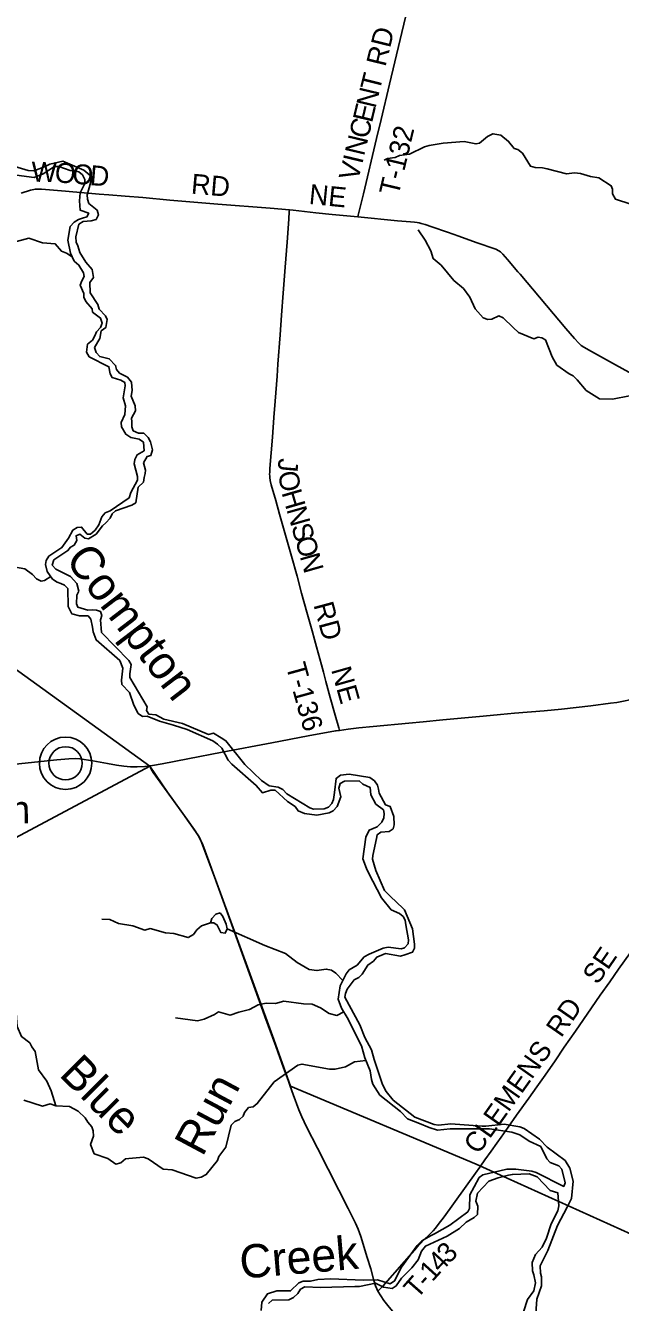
# Model space of a CAD drawing. Extents: x -51392 to 1635000, y 156707 to 696232.
# Drawn here: x 168915 to 177839, y 482594 to 501765 of the extents above; entities that cross this region are included whole.
import ezdxf

# ---------------------------------------------------------------- set-up
doc = ezdxf.new("R2010")
doc.units = 0
for name, color, linetype in [('GM_X_County_Road', 7, 'Continuous'), ('GM_X_Minor_Lake', 7, 'Continuous'), ('GM_X_Minor_River', 7, 'Continuous'), ('GM_X_Minor_River_Text', 7, 'Continuous'), ('GM_X_Township', 7, 'Continuous'), ('GM_X_Township_Road', 7, 'Continuous'), ('GM_X_Township_Road_Text', 7, 'Continuous'), ('GM_X_Unincorporated', 7, 'Continuous'), ('GM_X_Unincorporated_Text', 7, 'Continuous'), ('GM_X_US_Route', 7, 'Continuous')]:
    doc.layers.add(name, color=color, linetype=linetype)

msp = doc.modelspace()

# ---------------------------------------------------------------- linework, layer by layer
at = {"layer": 'GM_X_County_Road'}
for points in [[(172887, 485842), (172854, 485933), (172787, 486118), (172668, 486442), (172506, 486889), (172406, 487167), (172211, 487708), (172048, 488155), (171817, 488802), (171665, 489218), (171573, 489464), (171540, 489540), (171528, 489564), (171508, 489598), (171464, 489667), (171273, 489934), (170830, 490552), (170800, 490601), (170780, 490651)], [(174202, 482763), (174184, 482800), (174166, 482845), (174141, 482923), (174093, 483097), (174041, 483269), (173945, 483584), (173906, 483692), (173867, 483783), (173756, 484003), (173615, 484281), (173295, 484910), (173131, 485232), (173059, 485379), (173015, 485485), (172932, 485717), (172887, 485842)], [(175257, 481270), (175103, 481560), (174986, 481776), (174964, 481811), (174942, 481846), (174902, 481898), (174659, 482187), (174476, 482398), (174370, 482522), (174289, 482624), (174243, 482691), (174202, 482763)]]:
    msp.add_lwpolyline(points, dxfattribs=at)
at = {"layer": 'GM_X_Minor_Lake'}
for points in [[(171768, 488423), (171709, 488359), (171689, 488293), (171739, 488295), (171791, 488259), (171847, 488147), (171911, 488139), (171941, 488203), (171927, 488275), (171876, 488389), (171836, 488444)], [(171836, 488444), (171768, 488423)]]:
    msp.add_lwpolyline(points, dxfattribs=at)
at = {"layer": 'GM_X_Minor_River'}
for points in [[(177995, 499081), (177767, 499157), (177718, 499239), (177718, 499309), (177702, 499359), (177516, 499480), (177388, 499500), (177240, 499546), (177150, 499556), (177032, 499541), (176742, 499613), (176670, 499627), (176558, 499633), (176490, 499653), (176368, 499850), (176302, 499906), (176246, 499920), (176162, 500026), (176044, 500117), (175926, 500141), (175846, 500099), (175726, 499999), (175672, 499987), (175496, 500023), (175178, 499997), (174972, 499962), (174902, 499942), (174674, 499832), (174526, 499812), (174459, 499782), (174345, 499768), (174295, 499744)], [(169676, 498512), (169670, 498591), (169713, 498783), (169779, 498823), (169899, 498831), (169973, 498855), (170009, 498925), (169989, 498991), (169865, 499095), (169847, 499158), (169841, 499222), (169915, 499488), (169789, 499594), (169473, 499727), (169281, 499683), (169199, 499645), (169039, 499583), (168957, 499591), (168753, 499650)], [(168779, 499517), (169045, 499485), (169181, 499541), (169351, 499649), (169415, 499651), (169585, 499589), (169651, 499583), (169717, 499571), (169769, 499526), (169805, 499456), (169805, 499392), (169737, 499254), (169725, 499132), (169735, 498993), (169863, 498947), (169835, 498893), (169771, 498873), (169709, 498851), (169643, 498811), (169585, 498747), (169548, 498541), (169590, 498348), (169646, 498230), (169716, 498170), (169786, 498051), (169794, 497999), (169762, 497931), (169736, 497865), (169790, 497741), (169788, 497689), (169820, 497624), (169916, 497514), (169918, 497462), (170040, 497374), (170066, 497297), (170042, 497233), (169980, 497165), (169956, 497107), (169922, 497043), (169846, 496979), (169832, 496863), (169872, 496793), (170166, 496642), (170184, 496536), (170215, 496480), (170347, 496443), (170403, 496407), (170409, 496355)], [(177976, 496205), (177720, 496155), (177526, 496161), (177324, 496288), (177190, 496448), (177128, 496508), (177072, 496536), (176886, 496667), (176816, 496791), (176716, 497046), (176660, 497078), (176604, 497086), (176542, 497060), (176308, 497156), (176232, 497233), (176082, 497375), (176016, 497405), (175908, 497355), (175852, 497353), (175778, 497377), (175662, 497512), (175579, 497688), (175483, 497815), (175339, 497939), (175149, 498170), (175029, 498266), (174995, 498384), (174911, 498543), (174805, 498697)], [(169617, 498292), (169528, 498348), (169454, 498380), (169360, 498487), (169168, 498505), (168966, 498571), (168726, 498507), (168544, 498492), (168216, 498540), (168140, 498542), (167960, 498504), (167906, 498472), (167832, 498356), (167768, 498318), (167702, 498288)], [(173461, 490031), (173393, 490005), (173234, 489999), (173178, 490021), (172835, 490232), (172773, 490294), (172705, 490330), (172569, 490348), (172455, 490431), (172203, 490671), (171921, 491028), (171849, 491073), (171735, 491143), (171659, 491123), (171272, 491286), (170988, 491353), (170870, 491418), (170767, 491424), (170731, 491481), (170739, 491537), (170481, 491978), (170479, 492034), (170499, 492174), (170467, 492230), (170056, 492650), (170040, 492842), (170060, 492906), (170038, 492968), (169982, 492990), (169914, 492991), (169848, 492987), (169702, 493031), (169678, 493085), (169684, 493211), (169716, 493273), (169686, 493390), (169592, 493492), (169370, 493602), (169316, 493663), (169342, 493743), (169550, 493883), (169590, 493935), (169644, 493963), (169686, 494033), (169674, 494105), (169732, 494129), (169806, 494067), (169858, 494059), (169974, 494129), (170068, 494253), (170122, 494301), (170184, 494371), (170214, 494433), (170265, 494479), (170509, 494563), (170569, 494601), (170607, 494832), (170683, 494908), (170695, 494982), (170709, 495040), (170713, 495092), (170683, 495200), (170739, 495293), (170793, 495312), (170819, 495395), (170789, 495515), (170755, 495581), (170691, 495643), (170611, 495647), (170531, 495682), (170509, 495742), (170511, 495816), (170503, 495870), (170563, 495982), (170559, 496054), (170499, 496203), (170515, 496285), (170507, 496411), (170444, 496485), (170326, 496546), (170280, 496602), (170266, 496662), (170172, 496762), (170028, 496794), (169974, 496855), (169952, 496933), (170032, 497065), (170052, 497181), (170118, 497231), (170142, 497353), (170116, 497406), (170018, 497508), (169998, 497576), (169884, 497751), (169880, 497909), (169936, 497983), (169916, 498103), (169818, 498214), (169730, 498356), (169700, 498458), (169676, 498512)], [(170409, 496355), (170381, 496175), (170417, 496056), (170407, 495926), (170351, 495806), (170355, 495740), (170421, 495630), (170493, 495581), (170619, 495557), (170685, 495509), (170697, 495381), (170589, 495321), (170553, 495251), (170543, 495184), (170595, 494994), (170595, 494942), (170495, 494756), (170469, 494675), (170185, 494479), (170110, 494447), (170062, 494389), (170014, 494267), (169962, 494191), (169890, 494127), (169840, 494127), (169756, 494235), (169692, 494229), (169624, 494189), (169562, 494071), (169460, 493927), (169264, 493799), (169224, 493733), (169216, 493675), (169242, 493566), (169322, 493454), (169392, 493410), (169446, 493386), (169500, 493364), (169548, 493312), (169556, 493043), (169610, 492933), (169726, 492903), (169854, 492904), (169894, 492854), (169922, 492732), (169930, 492660), (169976, 492542), (170329, 492233), (170377, 492116), (170355, 491936), (170359, 491874), (170477, 491751), (170541, 491563), (170605, 491437), (170669, 491391), (170739, 491396), (170927, 491320), (171133, 491262), (171339, 491195), (171725, 491025), (171793, 490976), (171861, 490914), (171955, 490736), (172011, 490676), (172377, 490357), (172469, 490246), (172595, 490284), (172661, 490284), (172845, 490114), (172960, 490039), (173004, 489975), (173098, 489933), (173284, 489909), (173468, 489943), (173529, 489977), (173591, 490041), (173643, 490187), (173617, 490317), (173633, 490387), (173701, 490419), (173921, 490423), (173973, 490375), (174085, 490325), (174097, 490217), (174169, 490076), (174287, 489988), (174297, 489934), (174291, 489870), (174258, 489804), (174192, 489735), (174072, 489686), (174018, 489579), (173974, 489255), (174030, 489108), (174062, 489042), (174256, 488667), (174400, 488487), (174524, 488433), (174578, 488388), (174608, 488332), (174620, 488262)], [(167148, 493553), (167408, 493584), (167784, 493510), (168038, 493492), (168258, 493561), (168326, 493577), (168480, 493647), (168678, 493649), (168906, 493607), (169018, 493525), (169078, 493456), (169150, 493424), (169202, 493432), (169295, 493492)], [(176567, 482355), (176583, 482641), (176655, 482846), (176655, 482980), (176639, 483036), (176633, 483142), (176749, 483372), (176896, 483751), (177042, 484025), (177106, 484154), (177132, 484416), (177080, 484612), (177008, 484727), (176742, 484927), (176624, 485046), (176396, 485206), (176332, 485230), (176096, 485269), (175820, 485243), (175766, 485241), (175294, 485274), (175112, 485254), (175044, 485264), (174754, 485376), (174428, 485633), (174326, 485760), (174268, 485868), (174147, 486241), (174103, 486387), (174005, 486571), (173931, 486762), (173703, 487177), (173713, 487235), (173739, 487299), (173847, 487437), (173913, 487471), (173963, 487523), (174051, 487660), (174137, 487720), (174183, 487776), (174317, 487832), (174539, 487795), (174607, 487815), (174720, 487855), (174748, 487911), (174752, 487975), (174718, 488202), (174598, 488491), (174462, 488623), (174408, 488671), (174302, 488779), (174168, 489080), (174122, 489249), (174126, 489303), (174182, 489559), (174192, 489615), (174244, 489653), (174368, 489665), (174432, 489707), (174446, 489767), (174441, 489888), (174387, 490040), (174313, 490064), (174221, 490238), (174211, 490301), (174197, 490359), (174151, 490423), (174081, 490475), (173769, 490524), (173639, 490512), (173573, 490462), (173549, 490249), (173537, 490145), (173511, 490087), (173461, 490031)], [(171689, 488293), (171557, 488247), (171485, 488189), (171437, 488119), (171357, 488073), (171139, 488134), (171017, 488142), (170787, 488208), (170703, 488182), (170523, 488250), (170309, 488281), (170181, 488345), (170059, 488349)], [(173674, 487429), (173571, 487538), (173505, 487584), (173425, 487600), (173287, 487576), (173171, 487592), (172991, 487699), (172813, 487835), (172505, 487954), (171941, 488203)], [(174620, 488262), (174658, 488036), (174654, 487980), (174600, 487919), (174548, 487903), (174356, 487926), (174279, 487914), (174069, 487824), (173995, 487784), (173891, 487660), (173771, 487586), (173725, 487528), (173633, 487347), (173603, 487147), (173657, 487011), (173741, 486870), (173955, 486447), (174005, 486269), (174083, 486072), (174106, 485940), (174126, 485870), (174232, 485708), (174540, 485461), (174645, 485350), (174824, 485282), (174968, 485221), (175093, 485179), (175286, 485201), (175874, 485199), (176208, 485152), (176332, 485110), (176468, 485014), (176644, 484936), (176734, 484751), (176786, 484695), (176916, 484647), (176962, 484594), (177010, 484392), (176988, 484336), (176576, 484547), (176510, 484563), (176268, 484597), (176136, 484597), (175774, 484512), (175720, 484470), (175644, 484329), (175580, 484209), (175574, 484005), (175548, 483953), (175281, 483753), (175049, 483625), (174999, 483599), (174859, 483519), (174791, 483449), (174553, 483124), (174451, 482918), (174387, 482872), (174197, 482936), (173979, 482931), (173495, 482951), (173301, 482939), (173189, 482913), (173079, 482916), (173017, 482890), (172891, 482767), (172683, 482770), (172545, 482724), (172462, 482598), (172452, 482473)], [(169372, 485548), (169302, 485773), (169236, 485917), (169110, 486086), (169060, 486362), (169010, 486434), (168978, 486491), (168856, 486585), (168792, 486735), (168753, 487200)], [(173692, 486955), (173585, 486903), (173471, 486931), (173339, 487019), (173217, 487073), (173087, 487075), (172791, 487118), (172667, 487084), (172527, 487086), (172405, 487062), (172273, 486990), (172113, 486954), (171987, 486906), (171809, 486957), (171749, 486917), (171597, 486849), (171497, 486823), (171165, 486869)], [(174021, 486228), (173849, 486207), (173715, 486131), (173558, 486095), (173476, 486097), (173062, 486172), (172998, 486156), (172644, 485906), (172390, 485579), (172330, 485531), (172260, 485519), (172202, 485445), (172182, 485391), (172124, 485343), (172054, 485313), (171998, 485255), (171918, 484925), (171814, 484784), (171796, 484726), (171625, 484514), (171551, 484474), (171473, 484462), (171113, 484583), (170981, 484593), (170757, 484751), (170685, 484774), (170465, 484756), (170413, 484752), (170345, 484688), (170269, 484672), (170149, 484756), (169947, 484826), (169890, 484963), (169934, 485091), (169932, 485173), (169912, 485231), (169850, 485303), (169812, 485364), (169706, 485468), (169574, 485534), (169372, 485548), (169286, 485577), (169170, 485539), (168890, 485629)], [(172560, 482577), (172615, 482627), (172867, 482635), (172937, 482667), (173001, 482727), (173039, 482791), (173103, 482829), (173339, 482819), (173853, 482835), (173923, 482836), (174167, 482882), (174287, 482822), (174413, 482802), (174477, 482842), (174553, 482960), (174711, 483112), (174803, 483232), (174853, 483366), (174913, 483437), (175241, 483588), (175423, 483706), (175527, 483799), (175643, 483869), (175694, 483917), (175698, 484041), (175668, 484113), (175696, 484235), (175864, 484413), (176006, 484467), (176158, 484503), (176220, 484517), (176470, 484527), (176592, 484481), (176786, 484276)], [(176786, 484276), (176898, 484240), (176916, 484044), (176898, 483971), (176802, 483773), (176731, 483559), (176667, 483425), (176563, 483313), (176515, 483194), (176519, 483070), (176541, 483008), (176567, 482890), (176539, 482770), (176445, 482637), (176387, 482455)]]:
    msp.add_lwpolyline(points, dxfattribs=at)
at = {"layer": 'GM_X_Township'}
for points in [[(189395, 507976), (188717, 497545), (188564, 495053), (188562, 495018), (188420, 492711), (187477, 479338), (182187, 481727), (175673, 484669), (172889, 485842), (172638, 486540), (172068, 488107), (171766, 488945), (171546, 489529), (171507, 489607), (171449, 489690), (171338, 489846), (171047, 490256), (170778, 490644), (168306, 492432)], [(168306, 492432), (170778, 490644), (166293, 488255)], [(166293, 488255), (170778, 490644), (171047, 490256), (171338, 489846), (171449, 489690), (171507, 489607), (171546, 489529), (171766, 488945), (172068, 488107), (172638, 486540), (172889, 485842), (175673, 484669), (182187, 481727), (187477, 479338), (185070, 475300), (185032, 475236), (184665, 474619), (182037, 470210), (180454, 467533), (177674, 462830)]]:
    msp.add_lwpolyline(points, dxfattribs=at)
at = {"layer": 'GM_X_Township_Road'}
for points in [[(173900, 498893), (173907, 498920), (173984, 499239), (174182, 500068), (174250, 500355), (174374, 500883), (174613, 501889), (174680, 502161), (174713, 502321), (174741, 502483), (174768, 502645), (174772, 502671)], [(168852, 499247), (168992, 499294), (169040, 499305), (169062, 499308), (169089, 499311), (169154, 499311), (169514, 499279), (170020, 499235), (170167, 499225), (170412, 499203), (170673, 499181), (171081, 499144), (171800, 499085), (172585, 499021), (172873, 498996)], [(173623, 491183), (173613, 491220), (173561, 491410), (173487, 491679), (173422, 491916), (173384, 492059), (173353, 492169), (173280, 492438), (173249, 492548), (173214, 492675), (173135, 492959), (173057, 493244), (172988, 493497), (172904, 493797), (172864, 493939), (172825, 494081), (172776, 494254), (172726, 494428), (172668, 494633), (172601, 494869), (172586, 494933), (172580, 494982), (172578, 495002), (172577, 495031), (172578, 495058), (172581, 495113), (172619, 495587), (172641, 495881), (172659, 496127), (172688, 496503), (172702, 496683), (172735, 497124), (172757, 497419), (172781, 497746), (172810, 498138), (172838, 498514), (172863, 498858), (172871, 498972), (172873, 498996)], [(172873, 498996), (172928, 498991), (173270, 498955), (173515, 498930), (173900, 498893)], [(173900, 498893), (174494, 498835), (174692, 498817), (174748, 498811), (174792, 498807), (174822, 498801), (174851, 498793), (174909, 498777), (175011, 498742), (175243, 498661), (175413, 498603), (175675, 498508), (175970, 498406), (176014, 498385), (176041, 498367), (176077, 498333), (176146, 498253), (176301, 498068), (176334, 498030), (177021, 497219), (177148, 497069), (177215, 496996), (177251, 496963), (177291, 496935), (177405, 496870), (177764, 496672), (178266, 496394)], [(176154, 485225), (176282, 485405), (176463, 485659), (176586, 485833), (176708, 486007), (176858, 486223), (176996, 486425), (177165, 486667), (177407, 487018), (177537, 487207), (177678, 487408), (177808, 487597), (177989, 487850)], [(175741, 484641), (175805, 484733), (175899, 484867), (175985, 484987), (176050, 485078), (176154, 485225)], [(174202, 482763), (174275, 482839), (174600, 483209), (174783, 483419), (174897, 483537), (174971, 483608), (175029, 483667), (175066, 483710), (175107, 483763), (175194, 483880), (175664, 484533), (175730, 484626), (175741, 484641)]]:
    msp.add_lwpolyline(points, dxfattribs=at)
at = {"layer": 'GM_X_Unincorporated'}
for radius in [393, 249]:
    msp.add_circle((169516, 490689), radius, dxfattribs=at)
at = {"layer": 'GM_X_US_Route'}
for points in [[(173565, 491174), (173575, 491176), (173623, 491183), (173753, 491203), (173916, 491223), (174129, 491241), (174667, 491293), (174880, 491313), (175174, 491342), (175778, 491396), (176039, 491422), (176252, 491442), (176693, 491477), (176955, 491500), (177395, 491553), (177689, 491590)], [(177689, 491590), (177785, 491603), (177883, 491620), (177978, 491643), (178182, 491706), (178246, 491721), (178310, 491730), (178375, 491732), (178440, 491728), (178521, 491714), (178791, 491647), (178856, 491635), (178906, 491632), (178955, 491632), (179021, 491640), (179086, 491653), (179338, 491725), (179418, 491743), (179428, 491745)], [(170146, 490684), (170279, 490661), (170392, 490644), (170491, 490636), (170590, 490635), (170705, 490642), (170780, 490651), (170819, 490655), (170964, 490682), (171351, 490756), (171866, 490855), (172608, 490995), (173156, 491100), (173565, 491174)], [(168378, 490636), (169386, 490743), (169566, 490758), (169664, 490760), (169729, 490755), (169923, 490724), (170146, 490684)]]:
    msp.add_lwpolyline(points, dxfattribs=at)

# ---------------------------------------------------------------- texts
at = {"layer": 'GM_X_Minor_River_Text'}
for s, rotation, p in [('Compton', 307.3866, (169497, 493743)), ('Blue', 314.8745, (169403, 486007)), ('Run', 61.8751, (171569, 484768)), ('Creek', 4.8758, (172147, 482950))]:
    msp.add_text(s, height=500, rotation=rotation, dxfattribs=at).set_placement(p)
at = {"layer": 'GM_X_Township_Road_Text'}
for s, rotation, p in [('RD', 76.282, (174314, 501136)), ('T', 75.81, (174225, 500767)), ('N', 76.558, (174164, 500511)), ('E', 76.5802, (174112, 500293)), ('C', 76.5847, (174055, 500053)), ('T-132', 76.6387, (174508, 499197)), ('N', 76.5846, (173993, 499796)), ('I', 76.5761, (173965, 499676)), ('W', 358.8313, (169002, 499421)), ('O', 355.3844, (169345, 499414)), ('O', 355.3662, (169608, 499393)), ('D', 355.3662, (169871, 499371)), ('V', 76.5836, (173903, 499419)), ('RD', 355.0545, (171391, 499243)), ('NE', 354.3142, (173158, 499088)), ('J', 265.0386, (172713, 495275)), ('O', 278.746, (172704, 495057)), ('H', 286.2073, (172753, 494754)), ('N', 285.8224, (172827, 494501)), ('S', 285.8258, (172899, 494247)), ('O', 285.8263, (172954, 494052)), ('N', 285.8224, (173026, 493798)), ('RD', 285.1204, (173233, 493069)), ('T-136', 285.4519, (172817, 492154)), ('NE', 285.7045, (173497, 492095)), ('SE', 55.5454, (177498, 487352)), ('RD', 55.2139, (176950, 486558)), ('CLEMENS', 54.7135, (175710, 484803)), ('4', 46.9481, (175140, 483030)), ('3', 45.7152, (175265, 483163)), ('1', 47.8353, (175017, 482894)), ('T', 48.5673, (174787, 482634)), ('-', 48.3767, (174936, 482802))]:
    msp.add_text(s, height=300, rotation=rotation, dxfattribs=at).set_placement(p)
at = {"layer": 'GM_X_Unincorporated_Text'}
msp.add_text('Johnson', height=417, rotation=0.5386, dxfattribs=at).set_placement((166879, 489767))

doc.saveas('drawing.dxf')
